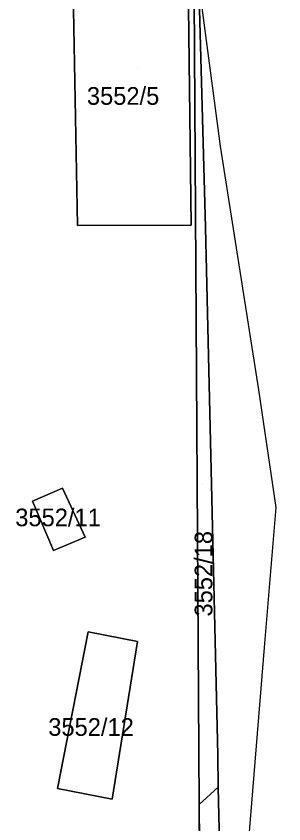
# Model space of a CAD drawing. Extents: x -262657 to -261595, y -1238015 to -1237156.
# Drawn here: x -262429.7 to -262399.5, y -1237484.4 to -1237393.1 of the extents above; entities that cross this region are included whole.
import ezdxf

# ---------------------------------------------------------------- set-up
doc = ezdxf.new("R2010")
doc.units = 0
for name, color, linetype in [('body_kn', 7, 'Continuous'), ('kladpar_druhypozemkov', 7, 'Continuous'), ('kladpar_hranice', 7, 'Continuous'), ('kladpar_parcelnecisla', 7, 'Continuous'), ('kladpar_plochy', 7, 'Continuous'), ('zappar_hrandruhpozemk', 7, 'Continuous')]:
    doc.layers.add(name, color=color, linetype=linetype)

msp = doc.modelspace()

# ---------------------------------------------------------------- linework, layer by layer
at = {"layer": 'body_kn'}
for p, q in [((-262406.68, -1237407.79), (-262406.68, -1237407.79)), ((-262422.79, -1237416.77), (-262422.79, -1237416.77)), ((-262409.95, -1237416.75), (-262409.95, -1237416.75)), ((-262408.32, -1237416.99), (-262408.32, -1237416.99)), ((-262402.35, -1237435.35), (-262402.35, -1237435.35)), ((-262424.47, -1237446.48), (-262424.47, -1237446.48)), ((-262424.47, -1237446.48), (-262424.47, -1237446.48)), ((-262427.86, -1237447.92), (-262427.86, -1237447.92)), ((-262400.38, -1237448.64), (-262400.38, -1237448.64)), ((-262421.91, -1237451.99), (-262421.91, -1237451.99)), ((-262425.49, -1237453.51), (-262425.49, -1237453.51)), ((-262421.57, -1237462.69), (-262421.57, -1237462.69)), ((-262421.57, -1237462.69), (-262421.57, -1237462.69)), ((-262416, -1237463.8), (-262416, -1237463.8)), ((-262401.69, -1237464.46), (-262401.69, -1237464.46)), ((-262406.95, -1237476.65), (-262406.95, -1237476.65)), ((-262425.06, -1237480.41), (-262425.06, -1237480.41)), ((-262406.89, -1237480.27), (-262406.89, -1237480.27)), ((-262406.89, -1237480.27), (-262406.89, -1237480.27)), ((-262418.88, -1237481.63), (-262418.88, -1237481.63)), ((-262409.04, -1237482.23), (-262409.04, -1237482.23)), ((-262409.04, -1237482.23), (-262409.04, -1237482.23)), ((-262403.13, -1237482.06), (-262403.13, -1237482.06))]:
    msp.add_line(p, q, dxfattribs=at)
at = {"layer": 'kladpar_druhypozemkov'}
for p, q in [((-262416.01, -1237398.93), (-262416.01, -1237398.93)), ((-262408.71, -1237446.06), (-262408.71, -1237446.06)), ((-262425.03, -1237448.68), (-262425.03, -1237448.68)), ((-262420.52, -1237472.37), (-262420.52, -1237472.37))]:
    msp.add_line(p, q, dxfattribs=at)
at = {"layer": 'kladpar_hranice'}
for p, q in [((-262409.04, -1237482.23), (-262409.77, -1237365.21)), ((-262409.77, -1237365.21), (-262409.04, -1237482.23)), ((-262406.89, -1237480.27), (-262409.04, -1237482.23)), ((-262409.04, -1237482.23), (-262408.93, -1237499.96))]:
    msp.add_line(p, q, dxfattribs=at)
for points in [[(-262406.89, -1237480.27), (-262406.95, -1237476.65), (-262408.32, -1237416.99), (-262409.08, -1237389.58), (-262409.48, -1237365.34), (-262402.63, -1237368.29), (-262402.87, -1237379.16), (-262387.67, -1237392.23), (-262387.29, -1237387.33), (-262385.69, -1237360.96), (-262385.1, -1237341.8), (-262384.08, -1237341.68), (-262384.13, -1237343.92), (-262384.87, -1237393.03), (-262385.29, -1237420.2), (-262385.47, -1237432.23), (-262385.66, -1237444.81), (-262385.89, -1237459.88), (-262385.96, -1237461.22), (-262386.8, -1237476.62), (-262404.36, -1237496.91), (-262406.46, -1237499.34), (-262406.89, -1237480.27)], [(-262409.77, -1237365.21), (-262409.48, -1237365.34), (-262409.08, -1237389.58), (-262408.32, -1237416.99), (-262406.95, -1237476.65), (-262406.89, -1237480.27)], [(-262423.36, -1237386.22), (-262410.33, -1237385.89), (-262409.95, -1237416.75), (-262422.79, -1237416.77), (-262423.36, -1237386.22)], [(-262410.33, -1237385.89), (-262423.36, -1237386.22), (-262422.79, -1237416.77), (-262409.95, -1237416.75), (-262410.33, -1237385.89)], [(-262424.47, -1237446.48), (-262421.91, -1237451.99), (-262425.49, -1237453.51), (-262427.86, -1237447.92), (-262424.47, -1237446.48)], [(-262421.91, -1237451.99), (-262424.47, -1237446.48), (-262427.86, -1237447.92), (-262425.49, -1237453.51), (-262421.91, -1237451.99)], [(-262421.57, -1237462.69), (-262416, -1237463.8), (-262418.88, -1237481.63), (-262425.06, -1237480.41), (-262421.57, -1237462.69)], [(-262416, -1237463.8), (-262421.57, -1237462.69), (-262425.06, -1237480.41), (-262418.88, -1237481.63), (-262416, -1237463.8)], [(-262406.89, -1237480.27), (-262406.46, -1237499.34), (-262406.42, -1237501.04), (-262408.17, -1237503.22), (-262409.89, -1237503.69), (-262426.57, -1237505.16), (-262428.89, -1237501.14)], [(-262408.93, -1237499.96), (-262409.04, -1237482.23), (-262406.89, -1237480.27)]]:
    msp.add_lwpolyline(points, dxfattribs=at)
at = {"layer": 'kladpar_plochy'}
for p, q in [((-262409.77, -1237365.21), (-262409.04, -1237482.23)), ((-262423.36, -1237386.22), (-262422.79, -1237416.77)), ((-262409.95, -1237416.75), (-262410.33, -1237385.89)), ((-262422.79, -1237416.77), (-262409.95, -1237416.75)), ((-262424.47, -1237446.48), (-262427.86, -1237447.92)), ((-262421.91, -1237451.99), (-262424.47, -1237446.48)), ((-262427.86, -1237447.92), (-262425.49, -1237453.51)), ((-262425.49, -1237453.51), (-262421.91, -1237451.99)), ((-262421.57, -1237462.69), (-262425.06, -1237480.41)), ((-262416, -1237463.8), (-262421.57, -1237462.69)), ((-262418.88, -1237481.63), (-262416, -1237463.8)), ((-262425.06, -1237480.41), (-262418.88, -1237481.63)), ((-262409.04, -1237482.23), (-262408.93, -1237499.96))]:
    msp.add_line(p, q, dxfattribs=at)
for points in [[(-262406.89, -1237480.27), (-262406.95, -1237476.65), (-262408.32, -1237416.99), (-262409.08, -1237389.58), (-262409.48, -1237365.34), (-262402.63, -1237368.29), (-262402.87, -1237379.16), (-262387.67, -1237392.23), (-262387.29, -1237387.33), (-262385.69, -1237360.96), (-262385.1, -1237341.8), (-262384.08, -1237341.68), (-262384.13, -1237343.92), (-262384.87, -1237393.03), (-262385.29, -1237420.2), (-262385.47, -1237432.23), (-262385.66, -1237444.81), (-262385.89, -1237459.88), (-262385.96, -1237461.22), (-262386.8, -1237476.62), (-262404.36, -1237496.91), (-262406.46, -1237499.34)], [(-262406.89, -1237480.27), (-262409.04, -1237482.23), (-262409.77, -1237365.21), (-262409.48, -1237365.34), (-262409.08, -1237389.58), (-262408.32, -1237416.99), (-262406.95, -1237476.65)], [(-262423.36, -1237386.22), (-262410.33, -1237385.89), (-262409.95, -1237416.75), (-262422.79, -1237416.77)], [(-262424.47, -1237446.48), (-262421.91, -1237451.99), (-262425.49, -1237453.51), (-262427.86, -1237447.92)], [(-262421.57, -1237462.69), (-262416, -1237463.8), (-262418.88, -1237481.63), (-262425.06, -1237480.41)], [(-262428.89, -1237501.14), (-262420.61, -1237493.26), (-262408.93, -1237499.96), (-262409.04, -1237482.23), (-262406.89, -1237480.27), (-262406.46, -1237499.34), (-262406.42, -1237501.04), (-262408.17, -1237503.22), (-262409.89, -1237503.69), (-262426.57, -1237505.16)]]:
    msp.add_lwpolyline(points, close=True, dxfattribs=at)
at = {"layer": 'zappar_hrandruhpozemk'}
msp.add_line((-262400.38, -1237448.64), (-262401.69, -1237464.46), dxfattribs=at)
for points in [[(-262409.08, -1237389.58), (-262406.68, -1237407.79), (-262402.35, -1237435.35), (-262400.38, -1237448.64)], [(-262401.69, -1237464.46), (-262403.13, -1237482.06), (-262404.08, -1237493.54), (-262404.36, -1237496.91)]]:
    msp.add_lwpolyline(points, dxfattribs=at)

# ---------------------------------------------------------------- texts
at = {"layer": 'kladpar_parcelnecisla'}
for s, p in [('3552/5', (-262421.724, -1237403.13)), ('3552/11', (-262429.811, -1237450.77)), ('3552/12', (-262426.087, -1237474.46))]:
    msp.add_text(s, height=2, dxfattribs=at).set_placement(p)
msp.add_text('3552/18', height=2, rotation=90, dxfattribs=at).set_placement((-262407.55, -1237460.974))

doc.saveas('drawing.dxf')
